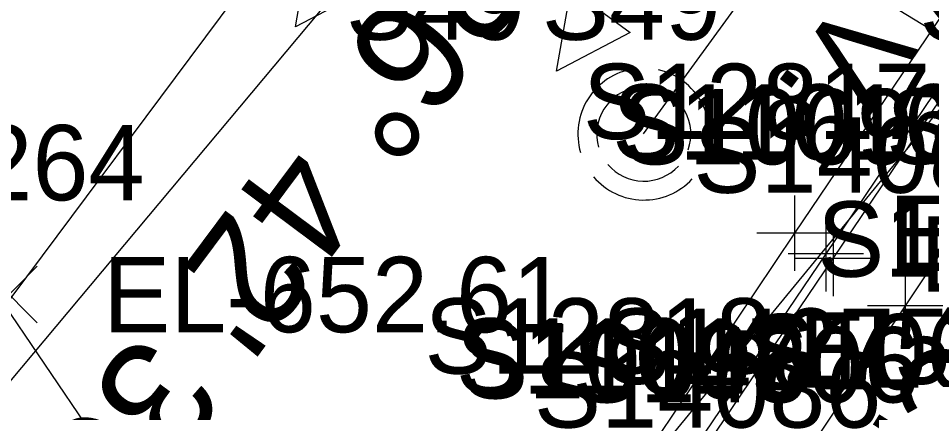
# Model space of a CAD drawing. Extents: x 1729869 to 1735532, y 648588 to 653771.
# Drawn here: x 1730708.06 to 1730756.54, y 653318 to 653338.94 of the extents above; entities that cross this region are included whole.
import ezdxf

# ---------------------------------------------------------------- set-up
doc = ezdxf.new("R2010")
doc.units = 0
for name, color, linetype in [('SURVEY - CENTERLINE - Preliminary', 7, 'Continuous'), ('SURVEY - CENTERLINE - Preliminary Text', 7, 'Continuous'), ('SURVEY - DTM - Breaklines', 7, 'Continuous'), ('SURVEY - DTM - Breaklines - Points - Locators', 7, 'Continuous'), ('SURVEY - DTM - Breaklines - Points - Numbers', 7, 'Continuous'), ('SURVEY - TRAFFIC CONTROL - Pavement Marking - Points - Elevations', 7, 'Continuous'), ('SURVEY - TRAFFIC CONTROL - Signs - Points - Numbers', 7, 'Continuous'), ('SURVEY - TRAFFIC CONTROL - Signs and Devices with Text', 7, 'Continuous'), ('SURVEY - TRANSPORTATION - Features', 7, 'Continuous'), ('SURVEY - TRANSPORTATION - Features - Points - Elevations', 7, 'Continuous'), ('SURVEY - TRANSPORTATION - Features - Points - Locators', 7, 'Continuous'), ('SURVEY - TRANSPORTATION - Features - Points - Numbers', 7, 'Continuous'), ('SURVEY - TRANSPORTATION - Features Text', 7, 'Continuous'), ('SURVEY - TRANSPORTATION - Roads', 7, 'Continuous'), ('SURVEY - TRANSPORTATION - Roads - Points - Elevations', 7, 'Continuous'), ('SURVEY - TRANSPORTATION - Roads - Points - Locators', 7, 'Continuous'), ('SURVEY - TRANSPORTATION - Roads - Points - Numbers', 7, 'Continuous'), ('SURVEY - UTILITIES - Low Wire Crossings', 7, 'Continuous'), ('SURVEY - UTILITIES - Low Wire Crossings - Points - Elevations', 7, 'Continuous'), ('SURVEY - UTILITIES - Low Wire Crossings - Points - Numbers', 7, 'Continuous'), ('SURVEY - UTILITIES - Overhead Wire Crossings', 7, 'Continuous'), ('SURVEY - UTILITIES - Poles and Miscellaneous - Points - Numbers', 7, 'Continuous'), ('SURVEY - UTILITIES - Poles and Miscellaneous with Text', 7, 'Continuous'), ('SURVEY - UTILITIES - Water with Text', 7, 'Continuous')]:
    doc.layers.add(name, color=color, linetype=linetype)

msp = doc.modelspace()

# ---------------------------------------------------------------- linework, layer by layer
at = {"layer": 'SURVEY - CENTERLINE - Preliminary'}
msp.add_line((1730673.469, 653278.229), (1730752.395, 653384.078), dxfattribs=at)
at = {"layer": 'SURVEY - CENTERLINE - Preliminary Text'}
msp.add_line((1730738.034, 653311.083), (1730919.156, 653531.355), dxfattribs=at)
at = {"layer": 'SURVEY - DTM - Breaklines'}
msp.add_lwpolyline([(1730674.45, 653203.517), (1730686.287, 653224.008), (1730693.779, 653237.006), (1730701.308, 653249.983), (1730716.587, 653274.771), (1730726.268, 653288.942), (1730731.076, 653296.025), (1730733.753, 653300.084), (1730734.386, 653300.962), (1730742.906, 653313.758), (1730751.31, 653326.183), (1730759.632, 653338.518), (1730760.194, 653339.373), (1730764.867, 653346.353), (1730770.738, 653355.322), (1730779.823, 653369.057), (1730788.072, 653381.584)], dxfattribs=at)
at = {"layer": 'SURVEY - DTM - Breaklines - Points - Locators'}
for p, q in [((1730751.31, 653328.183), (1730751.31, 653324.183)), ((1730753.31, 653326.183), (1730749.31, 653326.183))]:
    msp.add_line(p, q, dxfattribs=at)
at = {"layer": 'SURVEY - TRAFFIC CONTROL - Signs and Devices with Text'}
for points in [[(1730731.213, 653350.089), (1730733.234, 653348.619), (1730736.175, 653352.662), (1730732.132, 653355.603), (1730729.191, 653351.56), (1730731.213, 653350.089), (1730725.095, 653341.678), (1730726.672, 653340.532), (1730722.772, 653338.484), (1730723.518, 653342.825), (1730725.095, 653341.678)], [(1730745.074, 653347.735), (1730747.095, 653346.265), (1730750.036, 653350.308), (1730745.993, 653353.249), (1730743.052, 653349.206), (1730745.074, 653347.735), (1730738.956, 653339.324), (1730740.533, 653338.178), (1730736.633, 653336.13), (1730737.379, 653340.471), (1730738.956, 653339.324)]]:
    msp.add_lwpolyline(points, dxfattribs=at)
at = {"layer": 'SURVEY - TRANSPORTATION - Features'}
for points in [[(1730787.68, 653381.843), (1730779.432, 653369.317), (1730770.362, 653355.57), (1730764.421, 653346.647), (1730759.802, 653339.631), (1730759.245, 653338.773), (1730750.928, 653326.434), (1730742.523, 653314.01), (1730734.027, 653301.244), (1730733.394, 653300.365), (1730730.717, 653296.306), (1730725.928, 653289.209), (1730716.209, 653275.068), (1730700.847, 653250.259), (1730693.332, 653237.274), (1730685.861, 653224.264), (1730673.975, 653203.802)], [(1730791.824, 653379.091), (1730783.576, 653366.565), (1730774.497, 653352.852), (1730768.647, 653343.869), (1730763.954, 653336.903), (1730763.392, 653336.048), (1730755.128, 653323.674), (1730746.778, 653311.214), (1730737.97, 653298.152), (1730737.381, 653297.238), (1730734.672, 653293.206), (1730729.82, 653286.158), (1730720.1, 653272.017), (1730705.638, 653247.384), (1730698.153, 653234.383), (1730690.582, 653221.432), (1730678.697, 653200.97)]]:
    msp.add_lwpolyline(points, dxfattribs=at)
at = {"layer": 'SURVEY - TRANSPORTATION - Features - Points - Locators'}
for p, q in [((1730750.928, 653328.434), (1730750.928, 653324.434)), ((1730752.928, 653326.434), (1730748.928, 653326.434)), ((1730755.128, 653325.674), (1730755.128, 653321.674)), ((1730757.128, 653323.674), (1730753.128, 653323.674))]:
    msp.add_line(p, q, dxfattribs=at)
at = {"layer": 'SURVEY - TRANSPORTATION - Roads'}
msp.add_lwpolyline([(1730786.013, 653382.95), (1730777.764, 653370.424), (1730768.673, 653356.679), (1730762.818, 653347.701), (1730759.602, 653342.799), (1730758.151, 653340.716), (1730757.589, 653339.861), (1730749.267, 653327.526), (1730740.903, 653315.075), (1730732.501, 653302.44), (1730731.868, 653301.561), (1730729.192, 653297.502), (1730724.403, 653290.405), (1730714.812, 653276.163), (1730699.206, 653251.244), (1730692.604, 653239.865)], dxfattribs=at)
at = {"layer": 'SURVEY - TRANSPORTATION - Roads - Points - Locators'}
for p, q in [((1730749.267, 653329.526), (1730749.267, 653325.526)), ((1730751.267, 653327.526), (1730747.267, 653327.526))]:
    msp.add_line(p, q, dxfattribs=at)
at = {"layer": 'SURVEY - UTILITIES - Low Wire Crossings'}
for p, q in [((1730706.058, 653325.774), (1730709.058, 653322.774)), ((1730709.058, 653325.774), (1730706.058, 653322.774))]:
    msp.add_line(p, q, dxfattribs=at)
at = {"layer": 'SURVEY - UTILITIES - Overhead Wire Crossings'}
msp.add_line((1730682.903, 653359.76), (1730743.925, 653269.666), dxfattribs=at)
at = {"layer": 'SURVEY - UTILITIES - Poles and Miscellaneous with Text'}
msp.add_line((1730741.246, 653332.795), (1730829.097, 653453.62), dxfattribs=at)
for radius, start, end in [(3.5, 98.9594, 196.2542), (3.5, 340.5532, 76.9994), (2.5, 99.7619, 196.2001), (2.5, 340.5504, 77.0954), (2.5, 220.3142, 317.1488), (3.5, 220.3962, 317.1893)]:
    msp.add_arc((1730741.26, 653332.791), radius, start, end, dxfattribs=at)
at = {"layer": 'SURVEY - UTILITIES - Water with Text'}
msp.add_lwpolyline([(1730760.236, 653336.067), (1730734.464, 653351.747), (1730692.366, 653301.48), (1730671.13, 653312.038)], dxfattribs=at)

# ---------------------------------------------------------------- texts
at = {"layer": 'SURVEY - CENTERLINE - Preliminary Text'}
msp.add_text('N 36%%d 42\' 36" E', height=6, rotation=233.29, dxfattribs=at).set_placement((1730735.342, 653350.573))
at = {"layer": 'SURVEY - DTM - Breaklines - Points - Numbers'}
for s, p in [('S10697', (1730740.07, 653331.183)), ('S10696', (1730731.556, 653318.758))]:
    msp.add_text(s, height=4, dxfattribs=at).set_placement(p)
at = {"layer": 'SURVEY - TRAFFIC CONTROL - Pavement Marking - Points - Elevations'}
msp.add_text('EL-626.04', height=4, dxfattribs=at).set_placement((1730749.472, 653319.333))
at = {"layer": 'SURVEY - TRAFFIC CONTROL - Signs - Points - Numbers'}
for s, p in [('S14275', (1730739.102, 653319.533)), ('S14306', (1730737.47, 653318.546))]:
    msp.add_text(s, height=4, dxfattribs=at).set_placement(p)
at = {"layer": 'SURVEY - TRANSPORTATION - Features - Points - Elevations'}
msp.add_text('EL-623.39', height=4, dxfattribs=at).set_placement((1730755.928, 653324.434))
at = {"layer": 'SURVEY - TRANSPORTATION - Features - Points - Numbers'}
for s, p in [('S10017', (1730755.891, 653337.719)), ('S11016', (1730739.578, 653331.434)), ('S10014', (1730754.114, 653331.194)), ('S14085', (1730743.888, 653329.674)), ('S10013', (1730750.454, 653325.218)), ('S10012', (1730746.796, 653319.243)), ('S11017', (1730731.283, 653319.01)), ('S14086', (1730735.428, 653317.214))]:
    msp.add_text(s, height=4, dxfattribs=at).set_placement(p)
at = {"layer": 'SURVEY - TRANSPORTATION - Features Text'}
msp.add_text('CONC.ENT.', height=5, rotation=237.515, dxfattribs=at).set_placement((1730764.66, 653335.039))
at = {"layer": 'SURVEY - TRANSPORTATION - Roads - Points - Elevations'}
msp.add_text('EL-623.41', height=4, dxfattribs=at).set_placement((1730754.267, 653325.526))
at = {"layer": 'SURVEY - TRANSPORTATION - Roads - Points - Numbers'}
for s, p in [('S12817', (1730738.027, 653332.526)), ('S12818', (1730729.616, 653320.075))]:
    msp.add_text(s, height=4, dxfattribs=at).set_placement(p)
at = {"layer": 'SURVEY - UTILITIES - Low Wire Crossings - Points - Elevations'}
msp.add_text('EL-652.61', height=4, dxfattribs=at).set_placement((1730712.558, 653322.274))
at = {"layer": 'SURVEY - UTILITIES - Low Wire Crossings - Points - Numbers'}
msp.add_text('S14264', height=4, dxfattribs=at).set_placement((1730696.318, 653329.274))
at = {"layer": 'SURVEY - UTILITIES - Poles and Miscellaneous - Points - Numbers'}
for p in [(1730725.447, 653337.795), (1730735.846, 653337.795)]:
    msp.add_text('S49', height=4, dxfattribs=at).set_placement(p)
at = {"layer": 'SURVEY - UTILITIES - Water with Text'}
msp.add_text('W.V.', height=5.0001, rotation=233.2067, dxfattribs=at).set_placement((1730756.792, 653346.822))

doc.saveas('drawing.dxf')
